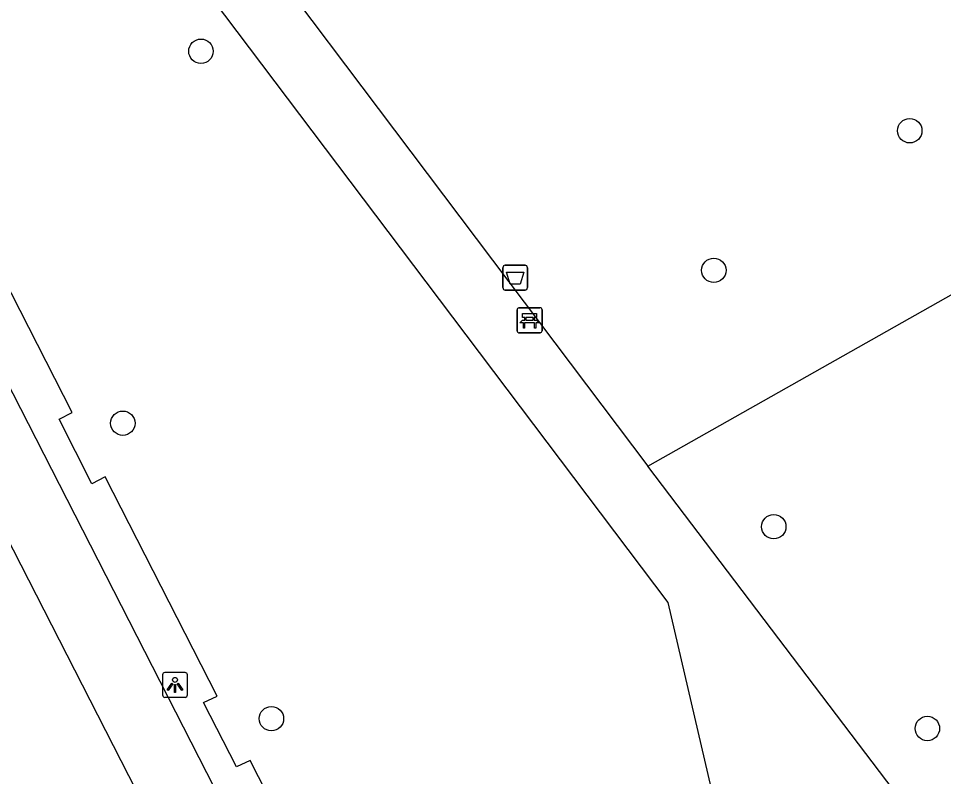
# Model space of a CAD drawing. Extents: x 159353 to 160616, y 385893 to 387321.
# Drawn here: x 159830.37 to 159867.44, y 386480.18 to 386510.56 of the extents above; entities that cross this region are included whole.
import ezdxf

# ---------------------------------------------------------------- set-up
doc = ezdxf.new("R2010")
doc.units = 0
for name, color, linetype in [('IMGEO_Afvalbak', 7, 'Continuous'), ('IMGEO_Bank', 7, 'Continuous'), ('IMGEO_Boom', 7, 'Continuous'), ('IMGEO_Fietspad_gesloten', 7, 'Continuous'), ('IMGEO_Groenvoorziening', 7, 'Continuous'), ('IMGEO_Lichtpunt', 7, 'Continuous'), ('IMGEO_Voetpad_halfverhard', 7, 'Continuous'), ('IMGEO_Voetpad_open', 7, 'Continuous')]:
    doc.layers.add(name, color=color, linetype=linetype)

msp = doc.modelspace()

# ---------------------------------------------------------------- linework, layer by layer
at = {"layer": 'IMGEO_Afvalbak'}
for p, q in [((159849.779, 386499.773), (159849.779, 386500.573)), ((159849.779, 386500.573), (159849.779, 386499.773)), ((159849.879, 386500.673), (159850.669, 386500.673)), ((159850.669, 386500.673), (159849.879, 386500.673)), ((159850.769, 386500.573), (159850.769, 386499.773)), ((159850.769, 386499.773), (159850.769, 386500.573)), ((159850.669, 386499.673), (159849.879, 386499.673)), ((159849.879, 386499.673), (159850.669, 386499.673))]:
    msp.add_line(p, q, dxfattribs=at)
msp.add_lwpolyline([(159849.922, 386500.387), (159850.626, 386500.387), (159850.477, 386499.917), (159850.071, 386499.917), (159849.922, 386500.387)], dxfattribs=at)
for centre, start, end in [((159849.879, 386500.573), 90, 180), ((159849.879, 386500.573), 90, 180), ((159850.669, 386500.573), 0, 90), ((159850.669, 386500.573), 360, 90), ((159849.879, 386499.773), 180, 270), ((159849.879, 386499.773), 180, 270), ((159850.669, 386499.773), 270, 0), ((159850.669, 386499.773), 270, 0)]:
    msp.add_arc(centre, 0.1, start, end, dxfattribs=at)
at = {"layer": 'IMGEO_Bank'}
for p, q in [((159850.425, 386498.964), (159851.266, 386498.964)), ((159851.266, 386498.964), (159850.425, 386498.964)), ((159850.35, 386498.039), (159850.35, 386498.88)), ((159850.35, 386498.88), (159850.35, 386498.039)), ((159850.991, 386498.582), (159850.709, 386498.582)), ((159851.35, 386498.889), (159851.35, 386498.048)), ((159851.35, 386498.048), (159851.35, 386498.889)), ((159851.047, 386498.362), (159850.654, 386498.362)), ((159850.659, 386498.47), (159850.659, 386498.576)), ((159850.703, 386498.576), (159850.703, 386498.47)), ((159850.709, 386498.464), (159850.991, 386498.464)), ((159850.997, 386498.47), (159850.997, 386498.576)), ((159851.041, 386498.576), (159851.041, 386498.47)), ((159851.275, 386497.964), (159850.434, 386497.964)), ((159850.434, 386497.964), (159851.275, 386497.964))]:
    msp.add_line(p, q, dxfattribs=at)
for points in [[(159850.653, 386498.582), (159850.567, 386498.582), (159850.567, 386498.743), (159851.13, 386498.743), (159851.13, 386498.582), (159851.047, 386498.582)], [(159850.597, 386498.362), (159850.455, 386498.362), (159850.567, 386498.464), (159850.653, 386498.464)], [(159850.647, 386498.355), (159850.647, 386498.148), (159850.604, 386498.148), (159850.604, 386498.355)], [(159851.047, 386498.464), (159851.13, 386498.464), (159851.242, 386498.362), (159851.103, 386498.362)], [(159851.097, 386498.355), (159851.097, 386498.148), (159851.053, 386498.148), (159851.053, 386498.355)]]:
    msp.add_lwpolyline(points, dxfattribs=at)
for centre, radius, start, end in [((159850.428, 386498.886), 0.0779, 92.4484, 184.2845), ((159850.428, 386498.886), 0.0779, 92.4484, 184.2845), ((159851.272, 386498.886), 0.0779, 2.4484, 94.2845), ((159851.272, 386498.886), 0.0779, 2.4484, 94.2845), ((159850.652, 386498.575), 0.00671, 2.8957, 87.1043), ((159850.709, 386498.575), 0.00671, 92.8957, 177.1043), ((159850.991, 386498.575), 0.00671, 2.8957, 87.1043), ((159851.048, 386498.575), 0.00671, 92.8957, 177.1043), ((159850.597, 386498.355), 0.00671, 2.8957, 87.1043), ((159850.654, 386498.355), 0.00671, 92.8957, 177.1043), ((159850.652, 386498.471), 0.00671, 272.8957, 357.1043), ((159850.709, 386498.471), 0.00671, 182.8957, 267.1043), ((159850.991, 386498.471), 0.00671, 272.8957, 357.1043), ((159851.048, 386498.471), 0.00671, 182.8957, 267.1043), ((159851.046, 386498.355), 0.00671, 2.8957, 87.1043), ((159851.103, 386498.355), 0.00671, 92.8957, 177.1043), ((159850.428, 386498.042), 0.0779, 182.4484, 274.2845), ((159850.428, 386498.042), 0.0779, 182.4484, 274.2845), ((159851.272, 386498.042), 0.0779, 272.4484, 4.2845), ((159851.272, 386498.042), 0.0779, 272.4484, 4.2845)]:
    msp.add_arc(centre, radius, start, end, dxfattribs=at)
at = {"layer": 'IMGEO_Boom'}
for centre in [(159837.682, 386509.247), (159866.087, 386506.062), (159858.234, 386500.467), (159834.552, 386494.34), (159860.638, 386490.192), (159840.507, 386482.499), (159866.794, 386482.106)]:
    msp.add_circle(centre, 0.489, dxfattribs=at)
at = {"layer": 'IMGEO_Fietspad_gesloten'}
for points in [[(159796.629, 386554.856), (159841.226, 386467.6)], [(159802.183, 386550.232), (159848.46, 386459.683)]]:
    msp.add_lwpolyline(points, dxfattribs=at)
at = {"layer": 'IMGEO_Groenvoorziening'}
msp.add_lwpolyline([(159855.59, 386492.616), (159868.661, 386500), (159874.951, 386503.553), (159877.609, 386500), (159887.228, 386487.143)], dxfattribs=at)
at = {"layer": 'IMGEO_Lichtpunt'}
for p, q in [((159836.144, 386484.255), (159836.144, 386483.448)), ((159836.144, 386484.255), (159836.144, 386483.448)), ((159837.046, 386484.35), (159836.238, 386484.35)), ((159837.046, 386484.35), (159836.238, 386484.35)), ((159837.14, 386483.448), (159837.14, 386484.255)), ((159837.14, 386483.448), (159837.14, 386484.255)), ((159836.238, 386483.354), (159837.046, 386483.354)), ((159836.238, 386483.354), (159837.046, 386483.354))]:
    msp.add_line(p, q, dxfattribs=at)
for points in [[(159836.518, 386483.919), (159836.557, 386483.891), (159836.369, 386483.629), (159836.331, 386483.656), (159836.518, 386483.919)], [(159836.62, 386483.871), (159836.667, 386483.871), (159836.667, 386483.549), (159836.62, 386483.549), (159836.62, 386483.871)], [(159836.73, 386483.891), (159836.768, 386483.918), (159836.955, 386483.656), (159836.916, 386483.628), (159836.73, 386483.891)]]:
    msp.add_lwpolyline(points, dxfattribs=at)
msp.add_circle((159836.643, 386484.053), 0.0994, dxfattribs=at)
for centre, start, end in [((159836.238, 386484.255), 90, 180), ((159836.238, 386484.255), 90, 180), ((159837.046, 386484.255), 0, 90), ((159837.046, 386484.255), 0, 90), ((159836.238, 386483.448), 180, 270), ((159836.238, 386483.448), 180, 270), ((159837.046, 386483.448), 270, 0), ((159837.046, 386483.448), 270, 360)]:
    msp.add_arc(centre, 0.0946, start, end, dxfattribs=at)
at = {"layer": 'IMGEO_Voetpad_halfverhard'}
for points in [[(159835.577, 386519.177), (159850.026, 386500), (159855.59, 386492.616)], [(159844.729, 386469.586), (159859.342, 386474.513), (159856.402, 386487.151), (159846.712, 386500), (159834.07, 386516.763)], [(159869.836, 386473.851), (159855.59, 386492.616)]]:
    msp.add_lwpolyline(points, dxfattribs=at)
at = {"layer": 'IMGEO_Voetpad_open'}
msp.add_lwpolyline([(159844.729, 386469.586), (159844.081, 386470.841), (159844.614, 386471.116), (159839.654, 386480.819), (159839.112, 386480.567), (159837.779, 386483.146), (159838.333, 386483.403), (159833.84, 386492.19), (159833.307, 386491.911), (159832.002, 386494.501), (159832.52, 386494.772), (159827.995, 386503.622), (159827.47, 386503.353), (159826.068, 386506.09), (159826.596, 386506.36), (159802.27, 386554.059)], dxfattribs=at)

doc.saveas('drawing.dxf')
